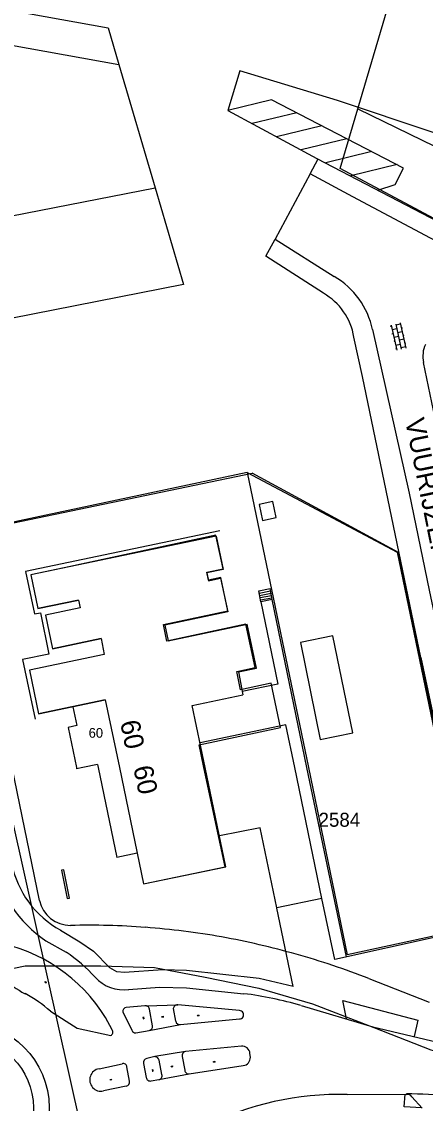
# Model space of a CAD drawing. Extents: x 148816 to 151297, y 399515 to 402500.
# Drawn here: x 150504.3 to 150556.4, y 401456.8 to 401596 of the extents above; entities that cross this region are included whole.
import ezdxf

# ---------------------------------------------------------------- set-up
doc = ezdxf.new("R2010")
doc.units = 0
for name, color, linetype in [('B01 Hoofdgebouw  [T] Norm', 7, 'Continuous'), ('B01 hoofgebouw', 7, 'Continuous'), ('G01 perceelsgrens', 7, 'Continuous'), ('Q19 Overig lijnvormig object  [D] Gem', 7, 'Continuous'), ('S02 Open verharding  Norm', 7, 'Continuous'), ('T03 Hek raster  [D] Norm', 7, 'Continuous'), ('T04 Haag heg  [D] Gem', 7, 'Continuous'), ('V00 Kant verharding algemeen  [T] Norm', 7, 'Continuous'), ('V00 Kant verharding algemeen secundair  [D] Gem', 7, 'Continuous'), ('V00 Kant verharding algemeen secundair  [D] Norm', 7, 'Continuous'), ('V00 Kant verharding algemeen secundair  [T] Norm', 7, 'Continuous'), ('Z01 perceelnummer', 7, 'Continuous'), ('Z02 huisnummer', 7, 'Continuous'), ('Z02 Huisnummer  [Tekst] Norm', 7, 'Continuous'), ('Z06 straatnaam', 7, 'Continuous')]:
    doc.layers.add(name, color=color, linetype=linetype)

msp = doc.modelspace()

# ---------------------------------------------------------------- linework, layer by layer
at = {"layer": 'B01 Hoofdgebouw  [T] Norm'}
for p, q in [((150529.39, 401529.8), (150505.51, 401524.81)), ((150529.39, 401529.8), (150530.3, 401525.49)), ((150530.3, 401525.49), (150528.2, 401525.05)), ((150505.51, 401524.81), (150506.41, 401520.47)), ((150528.2, 401525.05), (150528.41, 401524.05)), ((150528.41, 401524.05), (150529.98, 401524.38)), ((150529.98, 401524.38), (150530.89, 401520.04)), ((150534.89, 401522.75), (150536.35, 401523.03)), ((150535.14, 401521.33), (150534.89, 401522.75)), ((150534.95, 401522.46), (150536.41, 401522.74)), ((150536.6, 401521.61), (150536.35, 401523.03)), ((150511.65, 401521.55), (150506.41, 401520.47)), ((150511.65, 401521.55), (150511.86, 401520.55)), ((150535, 401522.16), (150536.47, 401522.44)), ((150535.06, 401521.87), (150536.52, 401522.15)), ((150535.12, 401521.57), (150536.58, 401521.85)), ((150536.6, 401521.61), (150535.14, 401521.33)), ((150541.1, 401500), (150536.6, 401521.61)), ((150511.86, 401520.55), (150507.4, 401519.63)), ((150530.89, 401520.04), (150522.8, 401518.34)), ((150507.4, 401519.63), (150508.3, 401515.29)), ((150522.8, 401518.34), (150523.23, 401516.3)), ((150523.23, 401516.3), (150533.4, 401518.44)), ((150534.59, 401512.79), (150533.4, 401518.44)), ((150514.57, 401516.59), (150508.3, 401515.29)), ((150514.57, 401516.59), (150514.99, 401514.56)), ((150514.99, 401514.56), (150505.33, 401512.55)), ((150505.33, 401512.55), (150506.51, 401506.9)), ((150532.26, 401512.3), (150534.59, 401512.79)), ((150532.26, 401512.3), (150532.84, 401509.36)), ((150526.33, 401507.98), (150532.84, 401509.36)), ((150515.12, 401508.7), (150506.51, 401506.9)), ((150510.95, 401507.83), (150511.46, 401505.4)), ((150515.12, 401508.7), (150516.93, 401500)), ((150527.98, 401500), (150526.33, 401507.98)), ((150511.46, 401505.4), (150510.32, 401505.16)), ((150510.32, 401505.16), (150511.39, 401500)), ((150514.11, 401500.39), (150512.22, 401500)), ((150514.11, 401500.39), (150514.19, 401500)), ((150511.39, 401500), (150511.42, 401499.83)), ((150512.22, 401500), (150511.42, 401499.83)), ((150514.19, 401500), (150516.59, 401488.43)), ((150516.93, 401500), (150520.03, 401485.03)), ((150530.64, 401487.23), (150527.98, 401500)), ((150546.18, 401475.63), (150541.1, 401500)), ((150535.07, 401492.25), (150529.82, 401491.19)), ((150537.2, 401481.92), (150535.07, 401492.25)), ((150519.21, 401488.97), (150516.59, 401488.43)), ((150520.03, 401485.03), (150530.64, 401487.23)), ((150543.02, 401483.14), (150537.2, 401481.92))]:
    msp.add_line(p, q, dxfattribs=at)
for points in [[(150537.15, 401532.18), (150536.72, 401534.24), (150534.96, 401533.86), (150535.39, 401531.81), (150537.15, 401532.18)], [(150535.14, 401521.33), (150537.37, 401510.74), (150532.76, 401509.79)], [(150547.01, 401504.46), (150544.45, 401516.97), (150540.25, 401516.11), (150542.81, 401503.6), (150547.01, 401504.46)], [(150539.54, 401500), (150538.4, 401505.51), (150527.32, 401503.19)], [(150543.02, 401483.14), (150539.54, 401500)]]:
    msp.add_lwpolyline(points, dxfattribs=at)
at = {"layer": 'B01 hoofgebouw'}
for points in [[(150527.83, 401500), (150527.21, 401502.93), (150537.71, 401505.17), (150536.5, 401510.84), (150532.55, 401510), (150532.05, 401512.37), (150534.42, 401512.87), (150533.23, 401518.45), (150523.06, 401516.28), (150522.61, 401518.39), (150530.9, 401520.16), (150529.99, 401524.45), (150528.42, 401524.11), (150528.2, 401525.15), (150530.29, 401525.59), (150529.38, 401529.9), (150510.4, 401525.83)], [(150510.4, 401525.83), (150505.51, 401524.81), (150506.41, 401520.47), (150511.65, 401521.55), (150511.86, 401520.55), (150507.4, 401519.63), (150508.3, 401515.29), (150514.57, 401516.59), (150514.99, 401514.56), (150505.33, 401512.55), (150506.51, 401506.9), (150515.12, 401508.7), (150516.93, 401500)], [(150516.93, 401500), (150520.03, 401485.03), (150530.56, 401487.21), (150529.51, 401492.17)], [(150529.51, 401492.17), (150527.83, 401500)]]:
    msp.add_lwpolyline(points, dxfattribs=at)
at = {"layer": 'G01 perceelsgrens'}
for points in [[(150547.67, 401584.8), (150571.14, 401664.24)], [(150547.67, 401584.8), (150648.2, 401535.88), (150685.54, 401605.87)], [(150505.22, 401597.07), (150515.48, 401595.23), (150516.88, 401590.49)], [(150469.91, 401590.07), (150482.21, 401592.61), (150500.35, 401593.47), (150516.88, 401590.49)], [(150516.88, 401590.49), (150521.54, 401574.65)], [(150565.81, 401566.24), (150545.4, 401577.13), (150547.67, 401584.8)], [(150475.12, 401565.58), (150521.54, 401574.65)], [(150521.54, 401574.65), (150525.21, 401562.18), (150477.82, 401552.88)], [(150496.86, 401530.19), (150534.04, 401537.88)], [(150552.92, 401527.69), (150534.04, 401537.88)], [(150558.66, 401500), (150552.92, 401527.69)], [(150506.65, 401482.88), (150503.11, 401500)], [(150494.93, 401472.45), (150504.79, 401474.45), (150514.56, 401474.45), (150521.47, 401474.24), (150527.98, 401473.02), (150534.89, 401471.6), (150541.81, 401469.56), (150549.74, 401466.51), (150557.06, 401463.67), (150563.37, 401461.84), (150570.49, 401460), (150579.64, 401457.97), (150588.39, 401456.34), (150597.95, 401454.72), (150608.32, 401453.09), (150638.22, 401451.46), (150647.57, 401451.26), (150651.34, 401451.43)], [(150549.08, 401472.83), (150556.83, 401469.79)]]:
    msp.add_lwpolyline(points, dxfattribs=at)
for centre, radius, start, end in [((150510.62, 401483.73), 4.06, 192.0378, 270.2129), ((150512.89, 401378.75), 100.94, 85.7927, 91.2755), ((150512.89, 401380.9), 98.8, 79.9649, 85.7046), ((150512.02, 401378.39), 101.42, 74.15, 79.7267), ((150513.31, 401381.09), 98.47, 68.6971, 74.444)]:
    msp.add_arc(centre, radius, start, end, dxfattribs=at)
at = {"layer": 'Q19 Overig lijnvormig object  [D] Gem'}
msp.add_line((150529.23, 401376.19), (150501.67, 401500), dxfattribs=at)
msp.add_lwpolyline([(150509.47, 401486.76), (150510.22, 401483.13), (150510.52, 401483.19), (150509.76, 401486.82)], close=True, dxfattribs=at)
at = {"layer": 'S02 Open verharding  Norm'}
for p, q in [((150551.99, 401556.82), (150551.84, 401556.78)), ((150551.96, 401556.96), (150552.68, 401553.74)), ((150552.68, 401556.46), (150552.1, 401556.33)), ((150552.54, 401557.09), (150553.26, 401553.87)), ((150553.16, 401557.08), (150552.57, 401556.95)), ((150553.38, 401556.1), (150552.79, 401555.97)), ((150553.13, 401557.23), (150553.85, 401554.01)), ((150553.27, 401556.59), (150553.42, 401556.62)), ((150552.21, 401555.84), (150552.06, 401555.81)), ((150552.43, 401554.87), (150552.28, 401554.83)), ((150552.9, 401555.48), (150552.32, 401555.35)), ((150553.6, 401555.13), (150553.01, 401555)), ((150553.49, 401555.62), (150553.63, 401555.65)), ((150552.65, 401553.89), (150552.5, 401553.86)), ((150552.54, 401554.38), (150553.12, 401554.51)), ((150553.82, 401554.15), (150553.23, 401554.02)), ((150553.71, 401554.64), (150553.85, 401554.67)), ((150507.31, 401472.4), (150507.5, 401472.27)), ((150507.33, 401472.39), (150507.36, 401472.44)), ((150507.35, 401472.45), (150507.54, 401472.32)), ((150507.37, 401472.37), (150507.36, 401472.35)), ((150507.41, 401472.43), (150507.4, 401472.41)), ((150507.44, 401472.38), (150507.41, 401472.34)), ((150507.45, 401472.31), (150507.44, 401472.29)), ((150507.49, 401472.37), (150507.48, 401472.36)), ((150507.49, 401472.28), (150507.52, 401472.33)), ((150519.97, 401467.87), (150520.02, 401467.64)), ((150519.99, 401467.8), (150519.97, 401467.8)), ((150519.98, 401467.85), (150520.04, 401467.86)), ((150520.05, 401467.76), (150519.99, 401467.75)), ((150520, 401467.7), (150519.99, 401467.7)), ((150520.01, 401467.65), (150520.07, 401467.67)), ((150520.03, 401467.88), (150520.07, 401467.65)), ((150520.06, 401467.82), (150520.04, 401467.81)), ((150520.08, 401467.72), (150520.06, 401467.71)), ((150522.41, 401467.93), (150522.63, 401467.97)), ((150522.43, 401467.87), (150522.42, 401467.93)), ((150522.42, 401467.87), (150522.64, 401467.91)), ((150522.47, 401467.96), (150522.47, 401467.94)), ((150522.48, 401467.88), (150522.48, 401467.87)), ((150522.52, 401467.95), (150522.53, 401467.89)), ((150522.57, 401467.98), (150522.57, 401467.96)), ((150522.58, 401467.9), (150522.58, 401467.89)), ((150522.63, 401467.91), (150522.62, 401467.97)), ((150527, 401468.1), (150527.22, 401468.12)), ((150527, 401468.04), (150527.23, 401468.06)), ((150527.02, 401468.04), (150527.01, 401468.1)), ((150527.06, 401468.12), (150527.06, 401468.1)), ((150527.07, 401468.04), (150527.07, 401468.03)), ((150527.11, 401468.11), (150527.12, 401468.05)), ((150527.16, 401468.13), (150527.16, 401468.11)), ((150527.17, 401468.05), (150527.17, 401468.04)), ((150527.22, 401468.06), (150527.21, 401468.12)), ((150523.61, 401461.53), (150523.83, 401461.58)), ((150523.63, 401461.48), (150523.62, 401461.54)), ((150523.62, 401461.47), (150523.84, 401461.52)), ((150523.67, 401461.56), (150523.67, 401461.55)), ((150523.68, 401461.49), (150523.69, 401461.47)), ((150523.72, 401461.55), (150523.73, 401461.5)), ((150523.77, 401461.58), (150523.77, 401461.56)), ((150523.78, 401461.5), (150523.78, 401461.49)), ((150523.83, 401461.51), (150523.82, 401461.57)), ((150529.04, 401462.13), (150529.27, 401462.16)), ((150529.05, 401462.07), (150529.28, 401462.1)), ((150529.07, 401462.07), (150529.06, 401462.13)), ((150529.11, 401462.15), (150529.11, 401462.14)), ((150529.12, 401462.08), (150529.12, 401462.06)), ((150529.16, 401462.14), (150529.17, 401462.09)), ((150529.2, 401462.17), (150529.21, 401462.15)), ((150529.22, 401462.09), (150529.22, 401462.08)), ((150529.27, 401462.1), (150529.26, 401462.16)), ((150521.16, 401461.11), (150521.2, 401460.88)), ((150521.16, 401461.09), (150521.22, 401461.1)), ((150521.17, 401461.04), (150521.16, 401461.04)), ((150521.19, 401460.94), (150521.17, 401460.94)), ((150521.24, 401461), (150521.18, 401460.99)), ((150521.2, 401460.89), (150521.26, 401460.9)), ((150521.22, 401461.12), (150521.26, 401460.89)), ((150521.24, 401461.06), (150521.23, 401461.05)), ((150521.26, 401460.96), (150521.25, 401460.95)), ((150515.95, 401459.84), (150515.72, 401459.79)), ((150515.74, 401459.8), (150515.75, 401459.74)), ((150515.96, 401459.78), (150515.74, 401459.73)), ((150515.79, 401459.81), (150515.78, 401459.82)), ((150515.8, 401459.73), (150515.8, 401459.75)), ((150515.85, 401459.76), (150515.84, 401459.82)), ((150515.89, 401459.83), (150515.88, 401459.84)), ((150515.9, 401459.75), (150515.9, 401459.77)), ((150515.93, 401459.84), (150515.95, 401459.78))]:
    msp.add_line(p, q, dxfattribs=at)
at = {"layer": 'T03 Hek raster  [D] Norm'}
msp.add_line((150533.4, 401537.99), (150552.74, 401527.74), dxfattribs=at)
at = {"layer": 'T04 Haag heg  [D] Gem'}
for p, q in [((150533.4, 401537.99), (150496.84, 401530.21)), ((150533.4, 401537.99), (150541.29, 401500)), ((150541.29, 401500), (150546.3, 401475.9))]:
    msp.add_line(p, q, dxfattribs=at)
for points in [[(150552.74, 401527.74), (150558.47, 401500)], [(150558.47, 401500), (150562.99, 401478.1), (150558.35, 401477.08), (150557.99, 401478.43), (150546.3, 401475.9)]]:
    msp.add_lwpolyline(points, dxfattribs=at)
at = {"layer": 'V00 Kant verharding algemeen  [T] Norm'}
for p, q in [((150555.77, 401514.16), (150548.24, 401550.35)), ((150520.4, 401469.32), (150524.45, 401469.44)), ((150520.76, 401466.15), (150524.79, 401466.9)), ((150525.43, 401463.45), (150521.48, 401462.77)), ((150514.31, 401461.22), (150517.29, 401461.86)), ((150522.01, 401459.83), (150525.94, 401460.56)), ((150517.82, 401458.97), (150514.89, 401458.35))]:
    msp.add_line(p, q, dxfattribs=at)
for points in [[(150557.51, 401581.71), (150545.06, 401585.87), (150532.44, 401589.71), (150530.89, 401584.59), (150542.39, 401578.42), (150565.33, 401566.48)], [(150541.5, 401576.42), (150542.54, 401578.35)], [(150561.71, 401565.67), (150547.03, 401573.47), (150541.5, 401576.42), (150537, 401568.04), (150544.62, 401563.2)], [(150543.22, 401561.05), (150535.79, 401565.82), (150537, 401568.04)], [(150549.57, 401556.38), (150554.29, 401535.3), (150556.85, 401522.82), (150559.62, 401509.83), (150561.67, 401500)], [(150548.24, 401550.35), (150547.15, 401555.41)], [(150566.99, 401500), (150564.66, 401511.28), (150561.68, 401525.49), (150559.13, 401537.74), (150556.13, 401552.16)], [(150529.89, 401530.49), (150504.82, 401525.25), (150505.98, 401519.78), (150506.75, 401519.93), (150507.85, 401514.6), (150504.44, 401513.9), (150506.07, 401506.23)], [(150555.77, 401514.16), (150558.77, 401500)], [(150557.87, 401478.19), (150544.68, 401475.3), (150543.03, 401483.12)], [(150539.33, 401471.8), (150537.2, 401481.9)], [(150509.36, 401479.07), (150511.82, 401477.56), (150513.59, 401476.35)], [(150507.46, 401477.69), (150510.07, 401476.23)], [(150539.32, 401471.8), (150534.96, 401472.84), (150525.58, 401473.85), (150522.53, 401473.93), (150517.57, 401473.62), (150516.59, 401473.71), (150515.71, 401474.21), (150513.59, 401476.35)], [(150518.12, 401471.43), (150522.11, 401471.71), (150525.58, 401471.64), (150532.98, 401470.88)], [(150546.19, 401467.62), (150545.74, 401469.98), (150555.4, 401467.49), (150554.9, 401465.35)], [(150508.06, 401468.61), (150511.5, 401466.43), (150515.81, 401465.5)], [(150517.38, 401468.53), (150518.55, 401466.17)], [(150520.21, 401469.32), (150517.79, 401469.12)], [(150521.21, 401466.73), (150520.81, 401468.9)], [(150523.88, 401468.96), (150524.18, 401467.32)], [(150532.4, 401468.7), (150524.45, 401469.44)], [(150540.34, 401469.34), (150549.6, 401466.61), (150558.84, 401464.41), (150560.89, 401463.96)], [(150516, 401466.21), (150515.15, 401467.8)], [(150524.79, 401466.9), (150532.39, 401467.63)], [(150519.05, 401465.83), (150520.76, 401466.15)], [(150525.02, 401462.81), (150525.36, 401461.02)], [(150532.65, 401464.12), (150525.43, 401463.45)], [(150533.81, 401462.71), (150533.76, 401463.19)], [(150518.25, 401459.6), (150517.91, 401461.44)], [(150520.06, 401461.9), (150520.4, 401460.08)], [(150521.48, 401462.77), (150520.47, 401462.54)], [(150522.4, 401460.47), (150522.06, 401462.31)], [(150525.94, 401460.56), (150532.88, 401461.62)], [(150521.01, 401459.64), (150522.01, 401459.83)], [(150546.28, 401457.91), (150553.75, 401457.92), (150553.92, 401457.91)], [(150555.92, 401456.19), (150553.63, 401456.29), (150553.75, 401457.92)], [(150555.94, 401456.16), (150554.61, 401457.61)]]:
    msp.add_lwpolyline(points, dxfattribs=at)
for centre, radius in [((150496.89, 401456.2), 10.99), ((150496.81, 401456.19), 9.04)]:
    msp.add_circle(centre, radius, dxfattribs=at)
for centre, radius, start, end in [((150539.34, 401554.17), 10.46, 12.1939, 59.6659), ((150539.24, 401554.09), 8.03, 9.4691, 60.2654), ((150559.68, 401552.98), 3.64, 155.6232, 193.0045), ((150516.02, 401490.58), 15.47, 189.9264, 236.4044), ((150515.37, 401490.09), 12.56, 191.0783, 241.4455), ((150497.02, 401456.53), 21.35, 31.8503, 79.5036), ((150512.6, 401485.54), 16.62, 217.4686, 241.8893), ((150498.55, 401459.02), 20.7, 42.4761, 56.188), ((150517.44, 401476.22), 4.84, 221.6824, 278.1953), ((150497.23, 401456.41), 16.32, 48.3992, 62.4715), ((150527.66, 401427.13), 44.07, 73.2893, 83.0678), ((150517.91, 401468.6), 0.529, 102.2872, 187.9899), ((150520.32, 401468.83), 0.496, 7.688, 102.892), ((150524.39, 401468.93), 0.513, 84.0464, 176.8884), ((150532.41, 401468.16), 0.535, 268.6529, 90.2752), ((150524.71, 401467.43), 0.536, 191.3214, 278.8972), ((150515.59, 401465.94), 0.493, 297.1291, 33.5899), ((150519.03, 401466.34), 0.514, 198.9945, 272.2773), ((150520.7, 401466.66), 0.515, 276.787, 8.2935), ((150525.62, 401462.88), 0.602, 108.3982, 186.7287), ((150532.76, 401463.13), 1, 3.4521, 96.1773), ((150517.43, 401461.41), 0.478, 3.2657, 107.4593), ((150520.59, 401462.01), 0.545, 103.4471, 191.8071), ((150521.52, 401462.22), 0.55, 9.2468, 94.2047), ((150532.77, 401462.65), 1.04, 276.0463, 3.4622), ((150514.57, 401459.78), 1.46, 100.1859, 282.4416), ((150520.91, 401460.15), 0.516, 187.0108, 281.1019), ((150521.95, 401460.3), 0.482, 277.3064, 20.532), ((150525.87, 401461.07), 0.512, 185.709, 278.1333), ((150517.69, 401459.52), 0.561, 283.1622, 8.7493), ((150545.41, 401418.53), 39.39, 88.7322, 116.3466), ((150553.99, 401457.14), 0.78, 37.5075, 95.2163)]:
    msp.add_arc(centre, radius, start, end, dxfattribs=at)
at = {"layer": 'V00 Kant verharding algemeen secundair  [D] Gem'}
for p, q in [((150539.78, 401584.3), (150534.04, 401582.9)), ((150543.01, 401582.63), (150537.19, 401581.21)), ((150546.25, 401580.96), (150540.35, 401579.52)), ((150549.48, 401579.29), (150543.52, 401577.84)), ((150552.71, 401577.62), (150546.74, 401576.16))]:
    msp.add_line(p, q, dxfattribs=at)
at = {"layer": 'V00 Kant verharding algemeen secundair  [D] Norm'}
msp.add_lwpolyline([(150550.22, 401574.35), (150552.45, 401575.05), (150553.56, 401577.18), (150536.55, 401585.98), (150530.89, 401584.59)], dxfattribs=at)
at = {"layer": 'V00 Kant verharding algemeen secundair  [T] Norm'}
msp.add_line((150553.92, 401457.99), (150553.92, 401457.91), dxfattribs=at)
msp.add_arc((150552.34, 401367.65), 90.35, 81.7903, 88.9943, dxfattribs=at)

# ---------------------------------------------------------------- texts
at = {"layer": 'Z01 perceelnummer'}
msp.add_text('2584', height=1.8, dxfattribs=at).set_placement((150542.6, 401492.37))
at = {"layer": 'Z02 huisnummer'}
for p in [(150517.01, 401505.84), (150518.71, 401500)]:
    msp.add_text('60', height=2.5, rotation=281.7145, dxfattribs=at).set_placement(p)
at = {"layer": 'Z02 Huisnummer  [Tekst] Norm'}
msp.add_text('60', height=1.25, dxfattribs=at).set_placement((150512.97, 401503.83))
at = {"layer": 'Z06 straatnaam'}
msp.add_text('VUURIJZER', height=2.5, rotation=281.4223, dxfattribs=at).set_placement((150553.73, 401544.72))

doc.saveas('drawing.dxf')
